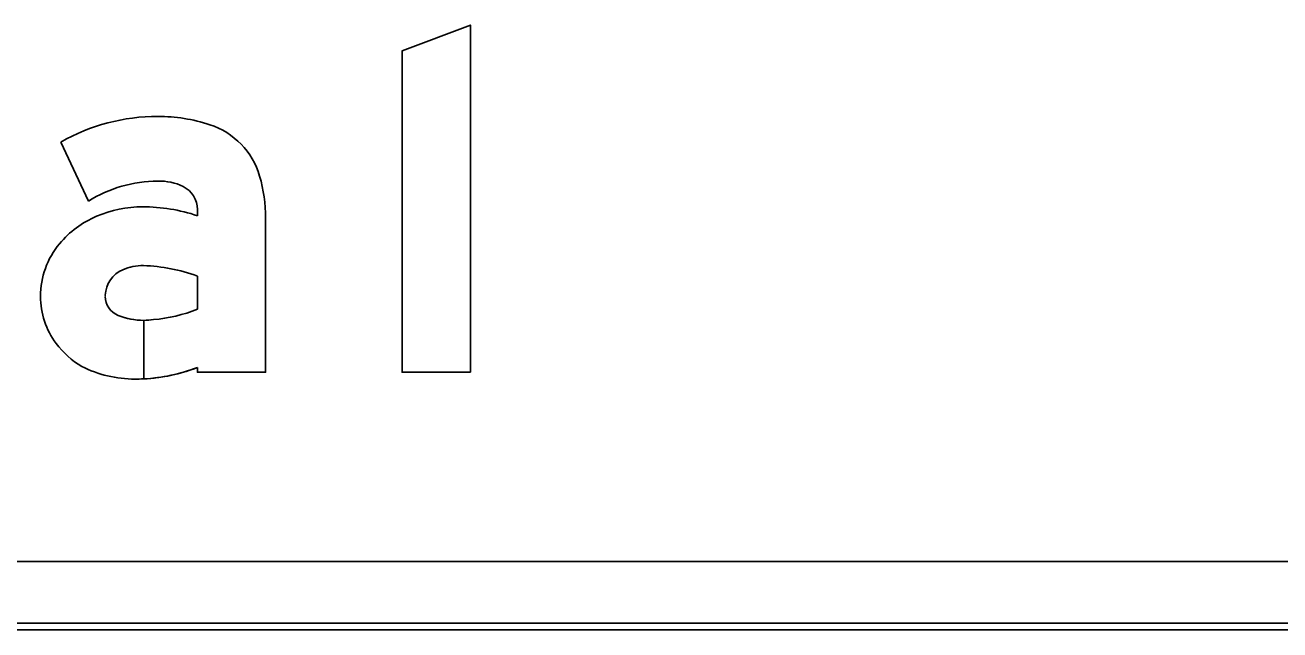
# Model space of a CAD drawing. Extents: x 1806251 to 1809821, y 414895 to 422886.
# Drawn here: x 1809677.8196 to 1809678.1873, y 415222.0806 to 415222.2578 of the extents above; entities that cross this region are included whole.
import ezdxf

# ---------------------------------------------------------------- set-up
doc = ezdxf.new("R2010")
doc.units = 0
for name, color, linetype in [('GSBWFILL', 7, 'Continuous'), ('GSCOLORFILL', 7, 'Continuous'), ('GSOUTLINE', 7, 'Continuous')]:
    doc.layers.add(name, color=color, linetype=linetype)

msp = doc.modelspace()

# ---------------------------------------------------------------- linework, layer by layer
at = {"layer": 'GSBWFILL'}
for p, q in [((1809678.4750928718, 415222.10057288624), (1809676.7152928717, 415222.10057288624)), ((1809676.7152928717, 415222.0805728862), (1809678.4750928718, 415222.0805728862))]:
    msp.add_line(p, q, dxfattribs=at)
msp.add_lwpolyline([(1809677.9500928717, 415222.15607288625), (1809677.9500928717, 415222.2578228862), (1809677.9300928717, 415222.25023688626), (1809677.9300928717, 415222.15607288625)], close=True, dxfattribs=at)
for points in [[(1809677.8301097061, 415222.2235609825), (1809677.838138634, 415222.2062298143)], [(1809677.8700928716, 415222.2037930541), (1809677.8700928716, 415222.20195073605)], [(1809677.8700928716, 415222.1574728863), (1809677.8700928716, 415222.15607288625), (1809677.8900928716, 415222.15607288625), (1809677.8900928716, 415222.201194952)], [(1809677.8700928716, 415222.184246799), (1809677.8700928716, 415222.1745308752)], [(1809677.8543450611, 415222.1541376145), (1809677.8543450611, 415222.1712958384)], [(1809677.854350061, 415222.17129583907), (1809677.854350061, 415222.15413786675)]]:
    msp.add_lwpolyline(points, dxfattribs=at)
for centre, radius, start, end in [((1809677.8584778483, 415222.17375185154), 0.05732103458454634, 90.00000000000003, 119.66311289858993), ((1809677.8584778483, 415222.182122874), 0.04895001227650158, 71.83404753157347, 90.00000000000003), ((1809677.866724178, 415222.2072545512), 0.02249999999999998, 16.316481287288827, 71.83404753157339), ((1809677.8460240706, 415222.201194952), 0.04406880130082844, 6.466654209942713e-14, 16.316481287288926), ((1809677.8584778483, 415222.17375185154), 0.03832103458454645, 90, 122.05671704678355), ((1809677.859193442, 415222.1969393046), 0.015150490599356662, 63.618787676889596, 92.70722210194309), ((1809677.8625928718, 415222.2037930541), 0.007499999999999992, 359.99999999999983, 63.618787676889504), ((1809677.854052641, 415222.17027450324), 0.03429207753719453, 90.00000000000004, 113.17684372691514), ((1809677.854052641, 415222.15407970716), 0.050486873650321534, 71.47545297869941, 89.99999999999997), ((1809677.851704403, 415222.17537862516), 0.028676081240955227, 112.87735526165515, 140.18708433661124), ((1809677.8481776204, 415222.17831837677), 0.024084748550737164, 140.1870843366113, 180), ((1809677.8515933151, 415222.17834053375), 0.008500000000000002, 113.40800742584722, 177.70753882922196), ((1809677.8539616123, 415222.1728698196), 0.014461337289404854, 88.64034159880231, 113.40800742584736), ((1809677.852910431, 415222.1381790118), 0.04916784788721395, 69.54540610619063, 88.37496283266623), ((1809677.847113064, 415222.17831837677), 0.023020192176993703, 180, 216.84941848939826), ((1809677.8521467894, 415222.17831837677), 0.009053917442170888, 177.70753882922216, 180.00000000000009), ((1809677.8490928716, 415222.17831837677), 0.005999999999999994, 179.9999999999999, 247.96602180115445), ((1809677.8543450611, 415222.1912958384), 0.020000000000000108, 247.96602180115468, 270), ((1809677.8531787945, 415222.21754764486), 0.046222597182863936, 274.9829864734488, 291.464617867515), ((1809677.8543450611, 415222.1912958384), 0.01999999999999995, 270.0143239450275, 278.1885558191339), ((1809677.8491559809, 415222.1798494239), 0.025573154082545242, 216.84941848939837, 239.60641817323), ((1809677.8517752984, 415222.18848290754), 0.03441002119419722, 243.11971868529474, 269.9999999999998), ((1809677.8517752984, 415222.20511604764), 0.05104316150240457, 272.89138971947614, 291.03047125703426), ((1809677.8517752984, 415222.20511604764), 0.05104316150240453, 269.99999999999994, 272.885770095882)]:
    msp.add_arc(centre, radius, start, end, dxfattribs=at)
at = {"layer": 'GSCOLORFILL'}
for p, q in [((1809678.4750928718, 415222.10057288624), (1809676.7152928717, 415222.10057288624)), ((1809678.4750928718, 415222.08257288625), (1809676.715112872, 415222.08257288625)), ((1809676.7150928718, 415222.0805728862), (1809678.4750928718, 415222.0805728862)), ((1809676.715112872, 415222.0805728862), (1809678.4750928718, 415222.0805728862)), ((1809676.7152928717, 415222.0805728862), (1809678.4750928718, 415222.0805728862))]:
    msp.add_line(p, q, dxfattribs=at)
msp.add_lwpolyline([(1809677.9500928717, 415222.15607288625), (1809677.9500928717, 415222.2578228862), (1809677.9300928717, 415222.25023688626), (1809677.9300928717, 415222.15607288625)], close=True, dxfattribs=at)
for points in [[(1809677.8301097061, 415222.2235609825), (1809677.838138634, 415222.2062298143)], [(1809677.8700928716, 415222.2037930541), (1809677.8700928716, 415222.20195073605)], [(1809677.8700928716, 415222.1574728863), (1809677.8700928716, 415222.15607288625), (1809677.8900928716, 415222.15607288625), (1809677.8900928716, 415222.201194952)], [(1809677.8700928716, 415222.184246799), (1809677.8700928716, 415222.1745308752)], [(1809677.8543450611, 415222.1541376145), (1809677.8543450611, 415222.1712958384)], [(1809677.854350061, 415222.17129583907), (1809677.854350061, 415222.15413786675)]]:
    msp.add_lwpolyline(points, dxfattribs=at)
for centre, radius, start, end in [((1809677.8584778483, 415222.17375185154), 0.05732103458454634, 90.00000000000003, 119.66311289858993), ((1809677.8584778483, 415222.182122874), 0.04895001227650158, 71.83404753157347, 90.00000000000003), ((1809677.866724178, 415222.2072545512), 0.02249999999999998, 16.316481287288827, 71.83404753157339), ((1809677.8460240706, 415222.201194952), 0.04406880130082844, 6.466654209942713e-14, 16.316481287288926), ((1809677.8584778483, 415222.17375185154), 0.03832103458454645, 90, 122.05671704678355), ((1809677.859193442, 415222.1969393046), 0.015150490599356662, 63.618787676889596, 92.70722210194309), ((1809677.8625928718, 415222.2037930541), 0.007499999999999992, 359.99999999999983, 63.618787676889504), ((1809677.854052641, 415222.17027450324), 0.03429207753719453, 90.00000000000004, 113.17684372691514), ((1809677.854052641, 415222.15407970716), 0.050486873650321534, 71.47545297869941, 89.99999999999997), ((1809677.851704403, 415222.17537862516), 0.028676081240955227, 112.87735526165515, 140.18708433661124), ((1809677.8481776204, 415222.17831837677), 0.024084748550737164, 140.1870843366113, 180), ((1809677.8515933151, 415222.17834053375), 0.008500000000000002, 113.40800742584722, 177.70753882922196), ((1809677.8539616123, 415222.1728698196), 0.014461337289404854, 88.64034159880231, 113.40800742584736), ((1809677.852910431, 415222.1381790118), 0.04916784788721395, 69.54540610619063, 88.37496283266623), ((1809677.847113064, 415222.17831837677), 0.023020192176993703, 180, 216.84941848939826), ((1809677.8521467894, 415222.17831837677), 0.009053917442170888, 177.70753882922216, 180.00000000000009), ((1809677.8490928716, 415222.17831837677), 0.005999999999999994, 179.9999999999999, 247.96602180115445), ((1809677.8543450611, 415222.1912958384), 0.020000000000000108, 247.96602180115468, 270), ((1809677.8531787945, 415222.21754764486), 0.046222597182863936, 274.9829864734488, 291.464617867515), ((1809677.8543450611, 415222.1912958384), 0.01999999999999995, 270.0143239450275, 278.1885558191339), ((1809677.8491559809, 415222.1798494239), 0.025573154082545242, 216.84941848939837, 239.60641817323), ((1809677.8517752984, 415222.18848290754), 0.03441002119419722, 243.11971868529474, 269.9999999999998), ((1809677.8517752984, 415222.20511604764), 0.05104316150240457, 272.89138971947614, 291.03047125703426), ((1809677.8517752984, 415222.20511604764), 0.05104316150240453, 269.99999999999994, 272.885770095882)]:
    msp.add_arc(centre, radius, start, end, dxfattribs=at)
at = {"layer": 'GSOUTLINE'}
for p, q in [((1809676.7150928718, 415222.10057288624), (1809678.4750928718, 415222.10057288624)), ((1809676.7150928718, 415222.0805728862), (1809678.4750928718, 415222.0805728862))]:
    msp.add_line(p, q, dxfattribs=at)
msp.add_lwpolyline([(1809677.9500928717, 415222.15607288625), (1809677.9500928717, 415222.2578228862), (1809677.9300928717, 415222.25023688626), (1809677.9300928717, 415222.15607288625)], close=True, dxfattribs=at)
for points in [[(1809677.8301097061, 415222.2235609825), (1809677.838138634, 415222.2062298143)], [(1809677.8700928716, 415222.2037930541), (1809677.8700928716, 415222.20195073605)], [(1809677.8700928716, 415222.1574728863), (1809677.8700928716, 415222.15607288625), (1809677.8900928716, 415222.15607288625), (1809677.8900928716, 415222.201194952)], [(1809677.8700928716, 415222.1745308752), (1809677.8700928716, 415222.184246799)]]:
    msp.add_lwpolyline(points, dxfattribs=at)
for centre, radius, start, end in [((1809677.8584778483, 415222.17375185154), 0.05732103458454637, 89.99999999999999, 119.66311289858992), ((1809677.8584778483, 415222.182122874), 0.04895001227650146, 71.83404753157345, 90), ((1809677.866724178, 415222.2072545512), 0.0225, 16.316481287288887, 71.83404753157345), ((1809677.8460240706, 415222.201194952), 0.044068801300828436, 0, 16.316481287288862), ((1809677.8584778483, 415222.17375185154), 0.038321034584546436, 90, 122.05671704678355), ((1809677.859193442, 415222.1969393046), 0.015150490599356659, 63.61878767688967, 92.70722210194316), ((1809677.8625928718, 415222.2037930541), 0.007500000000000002, 359.9999999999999, 63.6187876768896), ((1809677.854052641, 415222.17027450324), 0.034292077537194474, 90.00000000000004, 113.17684372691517), ((1809677.854052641, 415222.15407970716), 0.05048687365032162, 71.47545297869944, 90.00000000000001), ((1809677.851704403, 415222.17537862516), 0.028676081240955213, 112.87735526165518, 140.18708433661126), ((1809677.8481776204, 415222.17831837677), 0.024084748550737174, 140.18708433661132, 180.00000000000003), ((1809677.8515933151, 415222.17834053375), 0.008499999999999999, 113.40800742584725, 177.70753882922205), ((1809677.8539616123, 415222.1728698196), 0.014461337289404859, 88.64753088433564, 113.40800742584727), ((1809677.8542852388, 415222.18657733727), 0.0007499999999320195, 88.37288798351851, 88.64753088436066), ((1809677.852910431, 415222.1381790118), 0.04916784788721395, 69.54540610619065, 88.37288798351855), ((1809677.847113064, 415222.17831837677), 0.023020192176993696, 180, 216.8494184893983), ((1809677.8521467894, 415222.17831837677), 0.009053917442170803, 177.70753882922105, 179.99999999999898), ((1809677.8490928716, 415222.17831837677), 0.005999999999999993, 179.99999999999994, 247.96602180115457), ((1809677.8543450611, 415222.1912958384), 0.02000000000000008, 247.96602180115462, 278.18855581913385), ((1809677.8531787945, 415222.21754764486), 0.046222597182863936, 274.9829864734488, 291.464617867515), ((1809677.8491559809, 415222.1798494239), 0.02557315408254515, 216.84941848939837, 239.60641817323), ((1809677.8517752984, 415222.18848290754), 0.03441002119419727, 243.11971868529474, 269.9999999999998), ((1809677.8517752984, 415222.20511604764), 0.05104316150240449, 270, 291.0304712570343)]:
    msp.add_arc(centre, radius, start, end, dxfattribs=at)

doc.saveas('drawing.dxf')
